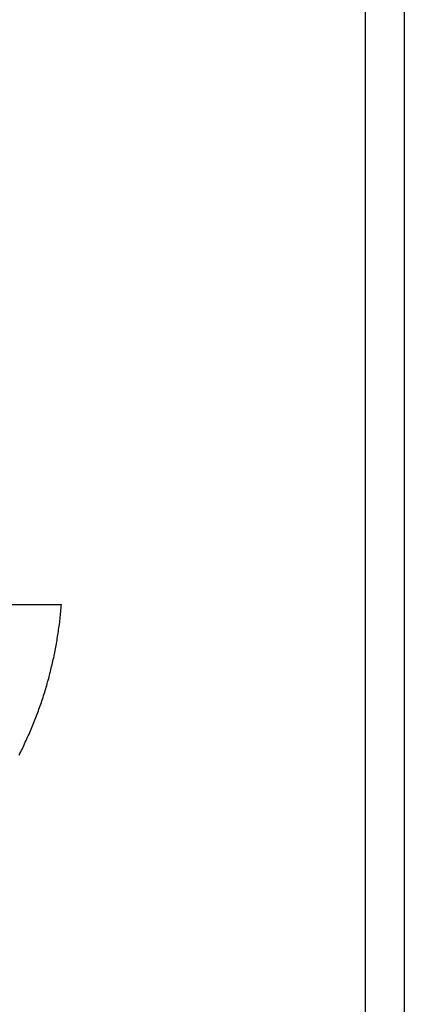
# Model space of a CAD drawing. Extents: x 1107 to 4046, y 937 to 3355.
# Tile 800 of 861: x 3062.25 to 3064.45, y 1759.17 to 1764.82. Entities that reach past the tile are written whole.
import ezdxf

# ---------------------------------------------------------------- set-up
doc = ezdxf.new("R2010")
doc.units = 0
doc.layers.add('KF_VIDA_L___C_LEFT', color=7, linetype='CONTINUOUS')

# ---------------------------------------------------------------- blocks, each defined once
blk = doc.blocks.new('KF_VIDA_L___C_LEFT')
at = {"layer": 'KF_VIDA_L___C_LEFT'}
for p, q in [((175.15, 80.7), (175.15, 59.5)), ((174.925, 80.2952), (174.925, 59.9049)), ((170.4192, 72.2505), (173.1848, 72.2505))]:
    blk.add_line(p, q, dxfattribs=at)
blk.add_polyline3d([(172.942, 71.3872, 0), (172.947, 71.3964, 0), (172.952, 71.4056, 0), (172.956, 71.4148, 0), (172.961, 71.424, 0), (172.965, 71.4333, 0), (172.97, 71.4425, 0), (172.974, 71.4518, 0), (172.978, 71.4611, 0), (172.983, 71.4704, 0), (172.987, 71.4798, 0), (172.991, 71.4891, 0), (172.995, 71.4985, 0), (173, 71.5079, 0), (173.004, 71.5173, 0), (173.008, 71.5267, 0), (173.012, 71.5362, 0), (173.016, 71.5456, 0), (173.02, 71.5551, 0), (173.023, 71.5646, 0), (173.027, 71.5741, 0), (173.031, 71.5836, 0), (173.035, 71.5931, 0), (173.039, 71.6027, 0), (173.042, 71.6123, 0), (173.046, 71.6218, 0), (173.049, 71.6314, 0), (173.053, 71.641, 0), (173.056, 71.6507, 0), (173.06, 71.6603, 0), (173.063, 71.67, 0), (173.067, 71.6796, 0), (173.07, 71.6893, 0), (173.073, 71.699, 0), (173.076, 71.7087, 0), (173.08, 71.7185, 0), (173.083, 71.7282, 0), (173.086, 71.738, 0), (173.089, 71.7477, 0), (173.092, 71.7575, 0), (173.095, 71.7673, 0), (173.098, 71.7771, 0), (173.101, 71.7869, 0), (173.103, 71.7968, 0), (173.106, 71.8066, 0), (173.109, 71.8165, 0), (173.112, 71.8264, 0), (173.114, 71.8362, 0), (173.117, 71.8461, 0), (173.119, 71.856, 0), (173.122, 71.866, 0), (173.124, 71.8759, 0), (173.127, 71.8858, 0), (173.129, 71.8958, 0), (173.132, 71.9058, 0), (173.134, 71.9157, 0), (173.136, 71.9257, 0), (173.138, 71.9357, 0), (173.141, 71.9458, 0), (173.143, 71.9558, 0), (173.145, 71.9658, 0), (173.147, 71.9759, 0), (173.149, 71.9859, 0), (173.151, 71.996, 0), (173.153, 72.006, 0), (173.154, 72.0161, 0), (173.156, 72.0262, 0), (173.158, 72.0363, 0), (173.16, 72.0464, 0), (173.161, 72.0566, 0), (173.163, 72.0667, 0), (173.165, 72.0768, 0), (173.166, 72.087, 0), (173.168, 72.0972, 0), (173.169, 72.1073, 0), (173.171, 72.1175, 0), (173.172, 72.1277, 0), (173.173, 72.1379, 0), (173.175, 72.1481, 0), (173.176, 72.1583, 0), (173.177, 72.1685, 0), (173.178, 72.1787, 0), (173.179, 72.189, 0), (173.18, 72.1992, 0), (173.181, 72.2095, 0), (173.182, 72.2197, 0), (173.183, 72.23, 0), (173.184, 72.2403, 0), (173.185, 72.2505, 0)], dxfattribs=at)

msp = doc.modelspace()

# ---------------------------------------------------------------- block references
at = {"layer": 'KF_VIDA_L___C_LEFT'}
msp.add_blockref('KF_VIDA_L___C_LEFT', (2889.3036, 1689.2132), dxfattribs=at)

doc.saveas('drawing.dxf')
